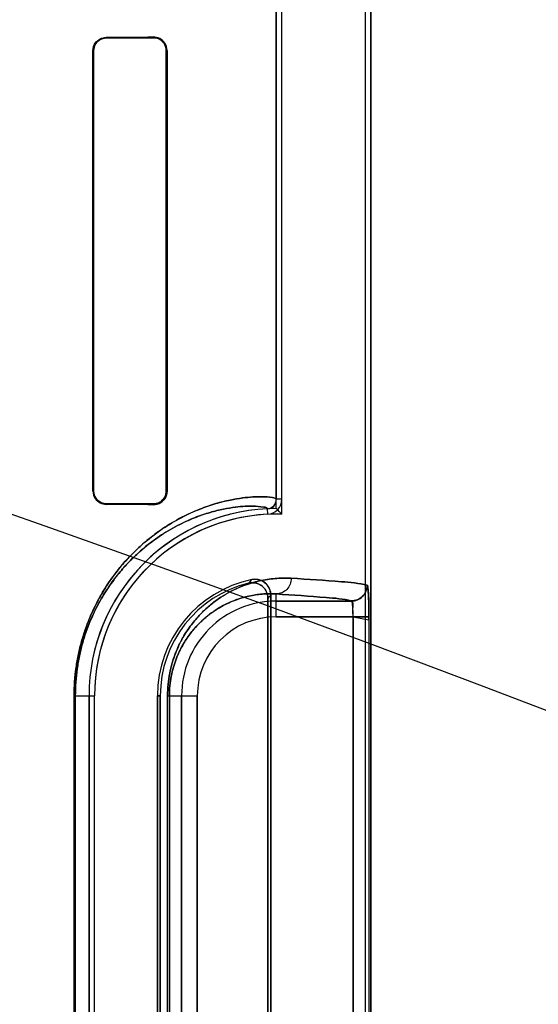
# Model space of a CAD drawing. Header units: millimetres. Extents: x 0 to 297, y 0 to 210.
# Tile 364 of 438: x 242.6741 to 242.7729, y 158.0992 to 158.2868. Entities that reach past the tile are written whole.
import ezdxf

# ---------------------------------------------------------------- set-up
doc = ezdxf.new("R2010")
doc.units = ezdxf.units.MM
doc.header["$LTSCALE"] = 16.335
doc.layers.get('0').update_dxf_attribs({"linetype": 'CONTINUOUS'})
for name, color, linetype in [('AXES_REF', 7, 'CONTINUOUS'), ('INTFCLR_1', 7, 'CONTINUOUS'), ('INTFCLR_72935', 7, 'CONTINUOUS')]:
    doc.layers.add(name, color=color, linetype=linetype)

msp = doc.modelspace()

# ---------------------------------------------------------------- linework, layer by layer
at = {"color": 7, "linetype": 'Continuous'}
for radius in [5.8174969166, 5.817, 5.7797484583]:
    msp.add_circle((241.4979109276, 154.8339782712), radius, dxfattribs=at)
msp.add_arc((241.4979109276, 154.8339782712), 5.76, 278.2771290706, 261.7228709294, dxfattribs=at)
at = {"layer": 'AXES_REF', "color": 9, "linetype": 'Continuous'}
msp.add_circle((241.4979109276, 154.8339782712), 3.5571461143, dxfattribs=at)
at = {"layer": 'AXES_REF', "color": 7, "linetype": 'Continuous'}
msp.add_arc((241.4979109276, 154.8339782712), 5.892, 113.0826660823, 66.91733391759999, dxfattribs=at)
at = {"layer": 'AXES_REF', "color": 9, "linetype": 'Continuous'}
msp.add_arc((241.4979109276, 154.8339782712), 5.3067073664, 94.4118118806, 85.5881881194, dxfattribs=at)
at = {"layer": 'INTFCLR_1', "color": 6, "linetype": 'Continuous'}
for p, q in [((242.7230098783, 158.5363134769), (242.7230098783, 158.195415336)), ((242.7240678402, 158.1954153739), (242.7240678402, 158.5363033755)), ((242.7399519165, 158.5359798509), (242.7399519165, 156.9339697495)), ((242.7410098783, 158.5359697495), (242.7410098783, 156.9339697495)), ((242.6880801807, 158.2809697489), (242.6880801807, 158.1969697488)), ((242.6882046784, 158.2809697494), (242.6882046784, 158.1969697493)), ((242.7020347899, 158.1969697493), (242.7020347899, 158.2809697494)), ((242.7021868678, 158.1969697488), (242.7021868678, 158.2809697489)), ((242.7214269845, 157.9954073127), (242.7214269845, 158.1765321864)), ((242.7219519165, 158.1771904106), (242.7219519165, 157.9947490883)), ((242.6873213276, 158.1579697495), (242.6873213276, 158.0139697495)), ((242.6883792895, 158.0139697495), (242.6883792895, 158.1579697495)), ((242.7003792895, 158.0139697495), (242.7003792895, 158.1579697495)), ((242.7009042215, 158.1579697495), (242.7009042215, 158.0139697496))]:
    msp.add_line(p, q, dxfattribs=at)
at = {"layer": 'INTFCLR_1', "color": 9, "linetype": 'Continuous'}
for p, q in [((242.6905786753, 158.2833567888), (242.6905786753, 158.2834854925)), ((242.6995786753, 158.2835550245), (242.6995786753, 158.2834100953)), ((242.6880801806, 158.2809697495), (242.6882046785, 158.2809697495)), ((242.7020347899, 158.2809697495), (242.7021868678, 158.2809697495)), ((242.6882046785, 158.1969697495), (242.6880801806, 158.1969697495)), ((242.7021868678, 158.1969697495), (242.7020347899, 158.1969697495)), ((242.7240678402, 158.1954152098), (242.7230098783, 158.1954152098)), ((242.6905786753, 158.1944540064), (242.6905786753, 158.1945827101)), ((242.6995786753, 158.1945294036), (242.6995786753, 158.1943844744)), ((242.7212962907, 158.1936171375), (242.7213470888, 158.1925603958)), ((242.7230098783, 158.1730216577), (242.7230098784, 158.1773678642)), ((242.7373434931, 158.1760212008), (242.7230098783, 158.1760212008)), ((242.7230098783, 158.1730216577), (242.7406634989, 158.1730216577)), ((242.737666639, 157.9989178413), (242.737666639, 158.1730216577)), ((242.7406634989, 158.1730216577), (242.7406634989, 157.9989178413)), ((242.684489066, 158.0139697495), (242.684489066, 158.1579697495)), ((242.684489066, 158.1579697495), (242.6883792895, 158.1579697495)), ((242.684710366, 158.1579697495), (242.684710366, 158.0139697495)), ((242.7003792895, 158.1579697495), (242.7009042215, 158.1579697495)), ((242.7022856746, 158.0139697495), (242.7022856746, 158.1579697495)), ((242.7022856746, 158.1579697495), (242.7079579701, 158.1579697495)), ((242.7026362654, 158.1579697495), (242.7026362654, 158.0139697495)), ((242.704958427, 158.1579697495), (242.704958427, 158.0139697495)), ((242.7079579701, 158.0139697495), (242.7079579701, 158.1579697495))]:
    msp.add_line(p, q, dxfattribs=at)
at = {"layer": 'INTFCLR_1', "color": 7, "linetype": 'Continuous'}
for p, q in [((242.7003129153, 158.2833018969), (242.6995786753, 158.2834100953)), ((242.6995786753, 158.1945294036), (242.7003137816, 158.1946378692))]:
    msp.add_line(p, q, dxfattribs=at)
at = {"layer": 'INTFCLR_1', "color": 6, "linetype": 'Continuous'}
for centre, radius, start, end in [((242.7212097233, 158.1954152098), 0.001800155, 272.7555668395, 360), ((242.7212097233, 158.1954152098), 0.0028581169, 272.7547926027, 1.17702e-05), ((242.7230098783, 158.1579697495), 0.03568855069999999, 92.75211805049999, 179.9999999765), ((242.7230098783, 158.1579697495), 0.0346305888, 92.7521173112, 179.9999988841), ((242.7230098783, 158.1579697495), 0.0226305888, 101.8889181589, 179.9999982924), ((242.7230098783, 158.1579697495), 0.0221056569, 103.835236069, 179.9999998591)]:
    msp.add_arc(centre, radius, start, end, dxfattribs=at)
at = {"layer": 'INTFCLR_1', "color": 9, "linetype": 'Continuous'}
for centre, radius, start, end in [((242.7606309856, 158.1407404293), 0.05777741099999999, 137.0401802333, 137.9559483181), ((242.7604407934, 158.1459572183), 0.0495671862, 140.9411471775, 141.9143409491), ((242.7230098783, 158.1579697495), 0.0180514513, 89.9999999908, 179.9999999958), ((242.7230098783, 158.1579697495), 0.0150519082, 90.00000006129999, 179.9999997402)]:
    msp.add_arc(centre, radius, start, end, dxfattribs=at)
at = {"layer": 'INTFCLR_1', "color": 6, "linetype": 'Continuous'}
for centre, major_axis, start_param, end_param in [((242.4100786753, 158.2839697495), (0.312931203, 0), -0.4592997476, -0.3894356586), ((242.4100786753, 158.2839697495), (0.330931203, 0), -0.5593349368, -0.5057648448), ((242.4100786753, 158.1939697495), (0.330931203, 0), 0.5057648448, 0.5593349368), ((242.4100786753, 158.1939697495), (0.312931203, 0), 0.3894356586, 0.4592997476)]:
    msp.add_ellipse(centre, major_axis=major_axis, ratio=0.0034906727, start_param=start_param, end_param=end_param, dxfattribs=at)
for points, knots in [([(242.6880801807, 158.2809697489), (242.6880801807, 158.2814619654), (242.6884522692, 158.282763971), (242.6897981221, 158.2834799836), (242.6905786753, 158.2834854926)], [0, 0, 0, 0, 0.3867227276, 1, 1, 1, 1]), ([(242.6905786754, 158.2833567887), (242.6901144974, 158.2833542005), (242.6888806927, 158.2829971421), (242.6882046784, 158.2817140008), (242.6882046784, 158.2809697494)], [0, 0, 0, 0, 0.3841203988, 1, 1, 1, 1]), ([(242.7021868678, 158.2809697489), (242.7021868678, 158.2814601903), (242.7018175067, 158.2828071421), (242.7004068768, 158.2835620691), (242.6995786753, 158.2835550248)], [0, 0, 0, 0, 0.3719204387, 1, 1, 1, 1]), ([(242.6880801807, 158.1969697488), (242.6880801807, 158.1964775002), (242.6884523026, 158.195175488), (242.6897981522, 158.1944595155), (242.6905786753, 158.1944540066)], [0, 0, 0, 0, 0.3867473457, 1, 1, 1, 1]), ([(242.6882046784, 158.1969697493), (242.6882046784, 158.1965009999), (242.6885596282, 158.1952642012), (242.6898386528, 158.1945868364), (242.6905786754, 158.19458271)], [0, 0, 0, 0, 0.387786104, 1, 1, 1, 1]), ([(242.6995786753, 158.1943844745), (242.7000849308, 158.1943801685), (242.7014386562, 158.1947535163), (242.7021868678, 158.1961560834), (242.7021868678, 158.1969697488)], [0, 0, 0, 0, 0.3835584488, 1, 1, 1, 1]), ([(242.7183476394, 158.1801148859), (242.7188175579, 158.1802138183), (242.7198222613, 158.1801785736), (242.7213911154, 158.1792936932), (242.7219519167, 158.1779716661), (242.7219519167, 158.1771904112)], [0, 0, 0, 0, 0.2757344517, 0.5514160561, 1, 1, 1, 1]), ([(242.7214269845, 158.1765321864), (242.7214269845, 158.1770220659), (242.7211766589, 158.1780144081), (242.719947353, 158.1793783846), (242.7184984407, 158.1796248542), (242.7177237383, 158.1794340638)], [0, 0, 0, 0, 0.2761842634, 0.5501881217, 1, 1, 1, 1])]:
    msp.add_open_spline(points, degree=3, knots=knots, dxfattribs=at)
at = {"layer": 'INTFCLR_1', "color": 7, "linetype": 'Continuous'}
for points, knots in [([(242.7020347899, 158.2809697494), (242.702034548, 158.2814748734), (242.7016437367, 158.2827573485), (242.7003197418, 158.2834052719), (242.6995786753, 158.2834100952)], [0, 0, 0, 0, 0.4053294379, 1, 1, 1, 1]), ([(242.6995786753, 158.1945294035), (242.7000710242, 158.1945332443), (242.701348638, 158.1948910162), (242.7020377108, 158.1962168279), (242.7020347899, 158.1969697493)], [0, 0, 0, 0, 0.3953805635, 1, 1, 1, 1]), ([(242.7403006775, 158.1790587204), (242.7403043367, 158.1782886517), (242.7396759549, 158.1766825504), (242.7380727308, 158.1760365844), (242.7373071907, 158.1760402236)], [0, 0, 0, 0, 0.5014745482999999, 1, 1, 1, 1]), ([(242.7373434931, 158.1760212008), (242.7381073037, 158.1760220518), (242.7396982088, 158.1766643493), (242.7403365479, 158.1782559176), (242.7403373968, 158.1790207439)], [0, 0, 0, 0, 0.4996677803, 1, 1, 1, 1]), ([(242.7403006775, 158.1790587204), (242.7404188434, 158.1791994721), (242.7405243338, 158.1779479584), (242.7405952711, 158.1772051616), (242.7406532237, 158.175111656), (242.7406634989, 158.1737801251), (242.7406634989, 158.1730216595)], [0, 0, 0, 0, 0.090819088, 0.3065073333, 0.6251820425, 1, 1, 1, 1]), ([(242.7406634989, 158.173021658), (242.7406634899, 158.173576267), (242.7406549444, 158.1746425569), (242.7406245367, 158.1766476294), (242.7405101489, 158.1780926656), (242.7403373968, 158.1790207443)], [0, 0, 0, 0, 0.2766750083, 0.5320067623, 1, 1, 1, 1]), ([(242.737666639, 158.1730216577), (242.7376666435, 158.1732146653), (242.737662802, 158.1739692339), (242.7375947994, 158.1750247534), (242.7375254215, 158.1756722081), (242.7373818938, 158.1760845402), (242.7373071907, 158.1760402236)], [0, 0, 0, 0, 0.1877948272, 0.7473227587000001, 0.9154867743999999, 1, 1, 1, 1]), ([(242.7376666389, 158.1730216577), (242.7376666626, 158.1735237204), (242.7375015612, 158.1743281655), (242.7378457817, 158.1759527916), (242.7373434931, 158.1760212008)], [0, 0, 0, 0, 0.4975901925, 1, 1, 1, 1])]:
    msp.add_open_spline(points, degree=3, knots=knots, dxfattribs=at)
at = {"layer": 'INTFCLR_1', "color": 9, "linetype": 'Continuous'}
for points, knots in [([(242.7230098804, 158.1954153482), (242.7230098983, 158.19549852), (242.7227160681, 158.1956642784), (242.721831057, 158.1958389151), (242.7203413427, 158.19593599), (242.7184456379, 158.1958768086), (242.7164460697, 158.1956825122), (242.7140818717, 158.1952821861), (242.7118893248, 158.1947332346), (242.7099601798, 158.1941200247), (242.7077683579, 158.1933114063), (242.7048089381, 158.1919601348), (242.70180374, 158.190170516), (242.6992782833, 158.1883424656), (242.697255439, 158.1866621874), (242.6951961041, 158.1846846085), (242.6931259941, 158.1823614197), (242.6914610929, 158.1801400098), (242.6901622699, 158.178135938), (242.6888347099, 158.175849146), (242.6876286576, 158.1733313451), (242.6865844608, 158.1705848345), (242.685873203, 158.1683096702), (242.6852798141, 158.1658809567), (242.6846758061, 158.1624349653), (242.6844890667, 158.1597647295), (242.6844890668, 158.1579697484)], [0, 0, 0, 0, 0.0041251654, 0.0132567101, 0.04827247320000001, 0.0750913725, 0.1081005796, 0.1475768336, 0.1940064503, 0.2200398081, 0.2479521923, 0.3098400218, 0.3811074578, 0.4210144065, 0.464380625, 0.5114269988, 0.5624909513, 0.6185507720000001, 0.6489188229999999, 0.6808977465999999, 0.7496560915, 0.7870631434, 0.8265668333, 0.8678076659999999, 0.9109723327, 1, 1, 1, 1]), ([(242.7212962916, 158.1936171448), (242.7212971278, 158.1938661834), (242.7199757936, 158.1940214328), (242.7188424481, 158.1941525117), (242.7169441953, 158.1940990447), (242.7150789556, 158.1939243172), (242.7128260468, 158.1935506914), (242.7107489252, 158.1930339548), (242.7089170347, 158.1924537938), (242.7068352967, 158.1916876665), (242.7040243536, 158.1904042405), (242.7011694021, 158.1887016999), (242.6987697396, 158.1869606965), (242.6968471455, 158.1853592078), (242.6948896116, 158.183473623), (242.6929221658, 158.1812579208), (242.6913394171, 158.179138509), (242.69010485, 158.1772261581), (242.6888423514, 158.175042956), (242.687695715, 158.1726393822), (242.6867030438, 158.1700175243), (242.6860266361, 158.1678450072), (242.6854624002, 158.1655257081), (242.6848879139, 158.1622343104), (242.6847103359, 158.1596841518), (242.684710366, 158.1579697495)], [0, 0, 0, 0, 0.0129799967, 0.0479265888, 0.0746769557, 0.107558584, 0.1468339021, 0.1931237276, 0.2191172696, 0.2469357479, 0.3087068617, 0.3798727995, 0.4197668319, 0.4631378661, 0.5101807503, 0.5612954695, 0.617412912, 0.6478519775, 0.679892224, 0.7488153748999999, 0.7863305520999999, 0.8259450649, 0.8673308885, 0.9106451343, 1, 1, 1, 1]), ([(242.7258726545, 158.1803674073), (242.72496411, 158.1804175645), (242.7230613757, 158.1804041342), (242.7200981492, 158.1799992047), (242.7169207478, 158.1791014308), (242.7141982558, 158.1778528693), (242.7119662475, 158.1764636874), (242.7102086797, 158.1751257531), (242.7084522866, 158.173480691), (242.7067290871, 158.1714619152), (242.7054068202, 158.1694562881), (242.7044308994, 158.1675873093), (242.703736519, 158.1659707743), (242.7031349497, 158.1641825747), (242.7026632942, 158.1622351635), (242.7023566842, 158.1601452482), (242.7022856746, 158.1587056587), (242.7022856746, 158.1579697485)], [0, 0, 0, 0, 0.0750554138, 0.1564841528, 0.2459854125, 0.3464640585, 0.4023384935, 0.4625915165, 0.5283646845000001, 0.6004622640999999, 0.6810443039, 0.7258982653, 0.7742486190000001, 0.8260106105, 0.8813405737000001, 0.9392984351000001, 1, 1, 1, 1]), ([(242.7258726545, 158.1803674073), (242.7258688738, 158.1796082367), (242.7252860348, 158.1780503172), (242.7237445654, 158.1773718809), (242.7230098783, 158.1773678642)], [0, 0, 0, 0, 0.5081941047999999, 1, 1, 1, 1]), ([(242.7403373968, 158.1790207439), (242.7387472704, 158.1794515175), (242.7338774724, 158.1798181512), (242.7290653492, 158.180191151), (242.7258726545, 158.1803674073)], [0, 0, 0, 0, 0.3400295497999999, 1, 1, 1, 1]), ([(242.7230098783, 158.1773678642), (242.7222299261, 158.1774177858), (242.7205944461, 158.1774198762), (242.7180434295, 158.1770869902), (242.715303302, 158.1763248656), (242.712952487, 158.1752529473), (242.7110238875, 158.1740548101), (242.7095027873, 158.1728972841), (242.7079820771, 158.1714711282), (242.7064886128, 158.1697175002), (242.7053431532, 158.1679741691), (242.7044972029, 158.166348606), (242.7038949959, 158.1649414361), (242.7033731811, 158.1633837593), (242.702963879, 158.161686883), (242.7026979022, 158.1598658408), (242.7026362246, 158.1586112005), (242.7026362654, 158.1579697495)], [0, 0, 0, 0, 0.0744477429, 0.1553151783, 0.2443339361, 0.3444117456, 0.4002041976, 0.4603600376, 0.5261873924, 0.5984175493, 0.6792891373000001, 0.724268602, 0.7728488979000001, 0.8249350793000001, 0.8805719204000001, 0.9388974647, 1, 1, 1, 1]), ([(242.7230098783, 158.1773678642), (242.7261736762, 158.1771916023), (242.7309420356, 158.1768187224), (242.7357684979, 158.1764518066), (242.7373434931, 158.1760212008)], [0, 0, 0, 0, 0.659940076, 1, 1, 1, 1])]:
    msp.add_open_spline(points, degree=3, knots=knots, dxfattribs=at)
at = {"layer": 'INTFCLR_72935', "color": 6, "linetype": 'Continuous'}
for p, q in [((242.7230098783, 158.1936583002), (242.7230098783, 158.5363134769)), ((242.72406784, 158.1925841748), (242.72406784, 158.5362932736)), ((242.7399519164, 158.5359899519), (242.7399519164, 156.9339697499)), ((242.7410098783, 156.9339697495), (242.7410098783, 158.5359697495)), ((242.6880801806, 158.1969697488), (242.6880801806, 158.2809697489)), ((242.6882046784, 158.1969697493), (242.6882046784, 158.2809697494)), ((242.7020347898, 158.2809697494), (242.7020347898, 158.1969697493)), ((242.7021868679, 158.2809697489), (242.7021868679, 158.1969697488)), ((242.7214269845, 158.1765321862), (242.7214269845, 157.9954073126)), ((242.7219519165, 157.9947490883), (242.7219519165, 158.1771904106)), ((242.6873213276, 158.0139697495), (242.6873213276, 158.1579697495)), ((242.6883792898, 158.0139697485), (242.6883792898, 158.1579697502)), ((242.7003792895, 158.1579697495), (242.7003792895, 158.0139697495)), ((242.7009042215, 158.0139697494), (242.7009042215, 158.1579697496))]:
    msp.add_line(p, q, dxfattribs=at)
at = {"layer": 'INTFCLR_72935', "color": 9, "linetype": 'Continuous'}
for p, q in [((242.6905786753, 158.2834854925), (242.6905786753, 158.2833567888)), ((242.6995786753, 158.2834100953), (242.6995786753, 158.2835550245)), ((242.6882046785, 158.2809697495), (242.6880801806, 158.2809697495)), ((242.7021868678, 158.2809697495), (242.7020347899, 158.2809697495)), ((242.6880801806, 158.1969697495), (242.6882046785, 158.1969697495)), ((242.7020347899, 158.1969697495), (242.7021868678, 158.1969697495)), ((242.6905786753, 158.1945827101), (242.6905786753, 158.1944540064)), ((242.6995786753, 158.1943844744), (242.6995786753, 158.1945294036)), ((242.7230098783, 158.1730216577), (242.7230098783, 158.1773678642)), ((242.7230098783, 158.1760212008), (242.7373434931, 158.1760212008)), ((242.7376666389, 158.1730216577), (242.7230098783, 158.1730216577)), ((242.7376666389, 158.1730216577), (242.7376666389, 157.9989178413)), ((242.7406634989, 158.173021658), (242.7406634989, 157.9989178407)), ((242.684489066, 158.1579697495), (242.6883792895, 158.1579697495)), ((242.684489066, 158.0139697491), (242.684489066, 158.1579697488)), ((242.684710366, 158.0139697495), (242.684710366, 158.1579697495)), ((242.7009042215, 158.1579697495), (242.7003792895, 158.1579697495)), ((242.7022856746, 158.0139697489), (242.7022856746, 158.1579697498)), ((242.7022856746, 158.1579697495), (242.7079579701, 158.1579697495)), ((242.7026362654, 158.0139697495), (242.7026362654, 158.1579697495)), ((242.704958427, 158.0139697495), (242.704958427, 158.1579697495)), ((242.7079579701, 158.1579697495), (242.7079579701, 158.0139697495))]:
    msp.add_line(p, q, dxfattribs=at)
at = {"layer": 'INTFCLR_72935', "color": 7, "linetype": 'Continuous'}
for p, q in [((242.6995786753, 158.2834100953), (242.7003137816, 158.2833016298)), ((242.7003129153, 158.194637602), (242.6995786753, 158.1945294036)), ((242.7406634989, 158.1730216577), (242.7376666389, 158.1730216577)), ((242.7376666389, 158.1730216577), (242.7406647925, 158.1724420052))]:
    msp.add_line(p, q, dxfattribs=at)
at = {"layer": 'INTFCLR_72935', "color": 6, "linetype": 'Continuous'}
for centre, radius, start, end in [((242.7230098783, 158.1579697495), 0.03568855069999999, 90, 180.0000000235), ((242.6532307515, 158.1238711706), 0.0986882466, 44.1279711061, 45.0032853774), ((242.7230098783, 158.1579697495), 0.0346305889, 88.2493462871, 179.9999988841), ((242.7230098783, 158.1579697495), 0.0226305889, 101.888918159, 179.9999982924), ((242.7230098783, 158.1579697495), 0.0221056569, 103.8352360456, 179.9999997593)]:
    msp.add_arc(centre, radius, start, end, dxfattribs=at)
at = {"layer": 'INTFCLR_72935', "color": 9, "linetype": 'Continuous'}
for centre, radius, start, end in [((242.7606310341, 158.1407403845), 0.057777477, 137.0401804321, 137.9559474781), ((242.7604408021, 158.145957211), 0.04956719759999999, 140.9411469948, 141.9143405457), ((242.7230098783, 158.1579697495), 0.0180514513, 90.0000000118, 180.0000000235), ((242.7230098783, 158.1579697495), 0.0150519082, 90.00000006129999, 179.9999997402)]:
    msp.add_arc(centre, radius, start, end, dxfattribs=at)
at = {"layer": 'INTFCLR_72935', "color": 6, "linetype": 'Continuous'}
for centre, major_axis, start_param, end_param in [((242.4100786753, 158.2839697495), (0.312931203, 0), -0.4592997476, -0.3894356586), ((242.4100786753, 158.2839697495), (0.330931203, 0), -0.5593349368, -0.5057648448), ((242.4100786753, 158.1939697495), (0.330931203, 0), 0.5057648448, 0.5593349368), ((242.4100786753, 158.1939697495), (0.312931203, 0), 0.3894356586, 0.4592997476)]:
    msp.add_ellipse(centre, major_axis=major_axis, ratio=0.0034906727, start_param=start_param, end_param=end_param, dxfattribs=at)
for points, knots in [([(242.6880801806, 158.2809697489), (242.6880801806, 158.2814619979), (242.6884523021, 158.2827640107), (242.6897981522, 158.2834799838), (242.6905786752, 158.2834854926)], [0, 0, 0, 0, 0.3867475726, 1, 1, 1, 1]), ([(242.6882046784, 158.2809697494), (242.6882046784, 158.2814453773), (242.6885667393, 158.2826836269), (242.689845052, 158.283352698), (242.6905786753, 158.2833567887)], [0, 0, 0, 0, 0.3933206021, 1, 1, 1, 1]), ([(242.7021868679, 158.2809697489), (242.7021868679, 158.2814612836), (242.7018164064, 158.2828084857), (242.7004058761, 158.2835620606), (242.6995786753, 158.2835550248)], [0, 0, 0, 0, 0.3727233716, 1, 1, 1, 1]), ([(242.6880801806, 158.1969697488), (242.6880801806, 158.196477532), (242.6884522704, 158.1951755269), (242.6897981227, 158.1944595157), (242.6905786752, 158.1944540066)], [0, 0, 0, 0, 0.3867230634, 1, 1, 1, 1]), ([(242.6905786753, 158.19458271), (242.6901144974, 158.1945852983), (242.6888806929, 158.194942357), (242.6882046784, 158.1962254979), (242.6882046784, 158.1969697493)], [0, 0, 0, 0, 0.3841204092, 1, 1, 1, 1]), ([(242.7021868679, 158.1969697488), (242.7021868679, 158.1964793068), (242.7018175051, 158.1951323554), (242.7004068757, 158.1943774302), (242.6995786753, 158.1943844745)], [0, 0, 0, 0, 0.3719210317, 1, 1, 1, 1]), ([(242.7219519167, 158.1771904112), (242.7219519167, 158.1776706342), (242.721710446, 158.1786465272), (242.7205213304, 158.1799994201), (242.719112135, 158.1802758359), (242.7183476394, 158.1801148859)], [0, 0, 0, 0, 0.2757362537, 0.5514164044, 1, 1, 1, 1]), ([(242.7177237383, 158.1794340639), (242.7181994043, 158.1795512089), (242.7192228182, 158.179545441), (242.7208411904, 158.1786779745), (242.7214269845, 158.177330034), (242.7214269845, 158.1765321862)], [0, 0, 0, 0, 0.2761837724, 0.5501894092, 1, 1, 1, 1]), ([(242.7403373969, 158.1790207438), (242.7403365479, 158.1782559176), (242.7396982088, 158.1766643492), (242.7381073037, 158.1760220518), (242.7373434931, 158.1760212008)], [0, 0, 0, 0, 0.5003322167, 1, 1, 1, 1]), ([(242.7376666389, 158.1730216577), (242.7376683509, 158.1732079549), (242.7376718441, 158.173978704), (242.737601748, 158.1750212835), (242.7375443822, 158.1757152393), (242.7374053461, 158.1760421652), (242.7373434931, 158.1760212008)], [0, 0, 0, 0, 0.1826563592, 0.7651859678, 0.9359698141, 1, 1, 1, 1])]:
    msp.add_open_spline(points, degree=3, knots=knots, dxfattribs=at)
at = {"layer": 'INTFCLR_72935', "color": 7, "linetype": 'Continuous'}
for points, knots in [([(242.6995786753, 158.2834100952), (242.7000710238, 158.2834062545), (242.7013486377, 158.283048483), (242.7020377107, 158.281722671), (242.7020347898, 158.2809697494)], [0, 0, 0, 0, 0.3953803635, 1, 1, 1, 1]), ([(242.7020347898, 158.1969697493), (242.7020345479, 158.1964646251), (242.7016437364, 158.19518215), (242.7003197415, 158.1945342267), (242.6995786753, 158.1945294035)], [0, 0, 0, 0, 0.4053296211, 1, 1, 1, 1]), ([(242.7403373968, 158.1790207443), (242.7404532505, 158.1785198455), (242.7406133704, 158.177342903), (242.7406399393, 158.1753332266), (242.7406634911, 158.1738391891), (242.7406634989, 158.173021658)], [0, 0, 0, 0, 0.2545328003, 0.59242085, 1, 1, 1, 1]), ([(242.7406647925, 158.1724420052), (242.740666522, 158.1728283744), (242.7406622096, 158.1737793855), (242.7406496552, 158.1750724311), (242.7406207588, 158.1762849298), (242.7405738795, 158.1773541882), (242.7405341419, 158.1782564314), (242.7404278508, 158.1787969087), (242.740385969, 158.1790075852), (242.7403373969, 158.1790207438)], [0, 0, 0, 0, 0.1753970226, 0.4315905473, 0.5876692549, 0.7243269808, 0.9227195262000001, 0.9771554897, 1, 1, 1, 1])]:
    msp.add_open_spline(points, degree=3, knots=knots, dxfattribs=at)
at = {"layer": 'INTFCLR_72935', "color": 9, "linetype": 'Continuous'}
for points, knots in [([(242.6844890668, 158.1579697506), (242.6844890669, 158.1597627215), (242.6846753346, 158.1624292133), (242.6852774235, 158.1658687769), (242.6858680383, 158.1682903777), (242.6865761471, 158.1705605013), (242.6876162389, 158.1733023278), (242.6888177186, 158.175816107), (242.6901404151, 158.1781001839), (242.6914390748, 158.1801090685), (242.6928064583, 158.181936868), (242.6942196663, 158.1835890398), (242.695570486, 158.1850439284), (242.6978263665, 158.1872108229), (242.7010377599, 158.1897129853), (242.7042755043, 158.1916435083), (242.7067005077, 158.1928240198), (242.7088578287, 158.1937404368), (242.7113507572, 158.1945989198), (242.7140969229, 158.1952856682), (242.7164696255, 158.1956858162), (242.7184727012, 158.1958787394), (242.7203630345, 158.1959354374), (242.7218426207, 158.1958372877), (242.7227209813, 158.1956626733), (242.7230099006, 158.1954975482), (242.7230098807, 158.1954153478)], [0, 0, 0, 0, 0.0889302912, 0.1320109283, 0.1731077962, 0.212468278, 0.2498811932, 0.3184911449, 0.3503407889, 0.3807521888, 0.4370994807, 0.4633826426, 0.4885643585, 0.5355429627, 0.6183983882, 0.6898525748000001, 0.7220784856, 0.7521177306, 0.8060655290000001, 0.8526625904, 0.8923367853, 0.9253917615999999, 0.9521384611, 0.9869002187, 0.9959229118, 1, 1, 1, 1]), ([(242.684710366, 158.1579697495), (242.6847103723, 158.1596822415), (242.6848874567, 158.1622288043), (242.6854600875, 158.1655138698), (242.686021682, 158.1678262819), (242.686695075, 158.1699941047), (242.6876839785, 158.1726119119), (242.6888263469, 158.1750117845), (242.6900842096, 158.1771922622), (242.6913187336, 158.1791093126), (242.6926185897, 158.180853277), (242.6939621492, 158.1824292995), (242.6952459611, 158.1838167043), (242.697389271, 158.1858819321), (242.7004406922, 158.1882654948), (242.7035168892, 158.1901028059), (242.7058213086, 158.1912246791), (242.7078697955, 158.192094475), (242.7102381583, 158.1929073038), (242.7128403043, 158.1935538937), (242.7151014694, 158.1939274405), (242.7169701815, 158.1941010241), (242.7188624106, 158.1941512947), (242.7199894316, 158.1940214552), (242.7212971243, 158.1938632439), (242.7212962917, 158.1936171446)], [0, 0, 0, 0, 0.0892574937, 0.1324858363, 0.1737178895, 0.2131948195, 0.2507247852, 0.3195072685, 0.3514092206, 0.3818863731, 0.4383142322, 0.4646003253, 0.489806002, 0.5368107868, 0.6196019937, 0.6909815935, 0.7231289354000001, 0.7531316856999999, 0.8069425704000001, 0.8533911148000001, 0.8928871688, 0.9258110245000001, 0.952476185, 0.9871728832, 1, 1, 1, 1]), ([(242.7022856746, 158.1579697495), (242.7022856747, 158.1586976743), (242.7023557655, 158.1601342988), (242.7026599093, 158.1622180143), (242.7031305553, 158.1641666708), (242.7037282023, 158.1659485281), (242.7044184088, 158.1675604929), (242.7051732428, 158.1690113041), (242.7059739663, 158.1703173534), (242.7070517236, 158.1718397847), (242.7084492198, 158.1734772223), (242.7102022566, 158.1751199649), (242.7119523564, 158.1764539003), (242.7141781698, 158.1778417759), (242.7168959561, 158.1790923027), (242.7196099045, 158.1798626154), (242.7216626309, 158.1802131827), (242.7235590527, 158.1804075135), (242.724961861, 158.1804176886), (242.725872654, 158.1803674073)], [0, 0, 0, 0, 0.0600375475, 0.1184073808, 0.1734336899, 0.2251567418, 0.2732358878, 0.3179126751, 0.3599266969, 0.3994875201, 0.47167102, 0.537033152, 0.5972817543, 0.6528632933, 0.7531314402, 0.8428522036, 0.8846845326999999, 0.9247655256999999, 1, 1, 1, 1]), ([(242.725872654, 158.1803674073), (242.7258688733, 158.1796082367), (242.7252860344, 158.1780503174), (242.7237445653, 158.1773718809), (242.7230098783, 158.1773678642)], [0, 0, 0, 0, 0.5081941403, 1, 1, 1, 1]), ([(242.725872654, 158.1803674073), (242.7290653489, 158.180191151), (242.7338774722, 158.1798181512), (242.7387472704, 158.1794515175), (242.7403373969, 158.1790207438)], [0, 0, 0, 0, 0.6599704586, 1, 1, 1, 1]), ([(242.7026362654, 158.1579697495), (242.7026362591, 158.1586042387), (242.7026970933, 158.1598563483), (242.7029609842, 158.1616721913), (242.7033693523, 158.163369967), (242.7038877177, 158.1649217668), (242.7044863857, 158.1663251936), (242.70533245, 158.1679572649), (242.7064819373, 158.1697097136), (242.7079795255, 158.1714682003), (242.709497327, 158.1728923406), (242.7110118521, 158.1740463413), (242.7129351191, 158.1752433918), (242.7152820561, 158.1763170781), (242.7180260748, 158.1770839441), (242.7205858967, 158.1774197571), (242.722227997, 158.1774178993), (242.7230098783, 158.1773678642)], [0, 0, 0, 0, 0.0604394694, 0.1191901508, 0.1745415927, 0.2265538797, 0.2748591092, 0.3197301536, 0.4015414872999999, 0.4738574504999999, 0.5392651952, 0.5994277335, 0.6549322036, 0.754809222, 0.8440578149, 0.9253680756, 1, 1, 1, 1]), ([(242.7373434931, 158.1760212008), (242.7357684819, 158.1764517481), (242.730942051, 158.1768187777), (242.7261736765, 158.1771916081), (242.7230098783, 158.1773678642)], [0, 0, 0, 0, 0.3400599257, 1, 1, 1, 1])]:
    msp.add_open_spline(points, degree=3, knots=knots, dxfattribs=at)
at = {"layer": 'INTFCLR_72935', "color": 6, "linetype": 'Continuous'}
msp.add_open_spline([(242.7212962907, 158.1936171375), (242.7218397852, 158.1936432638), (242.7227124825, 158.1938848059), (242.7227124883, 158.194428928)], degree=3, dxfattribs=at)

doc.saveas('drawing.dxf')
